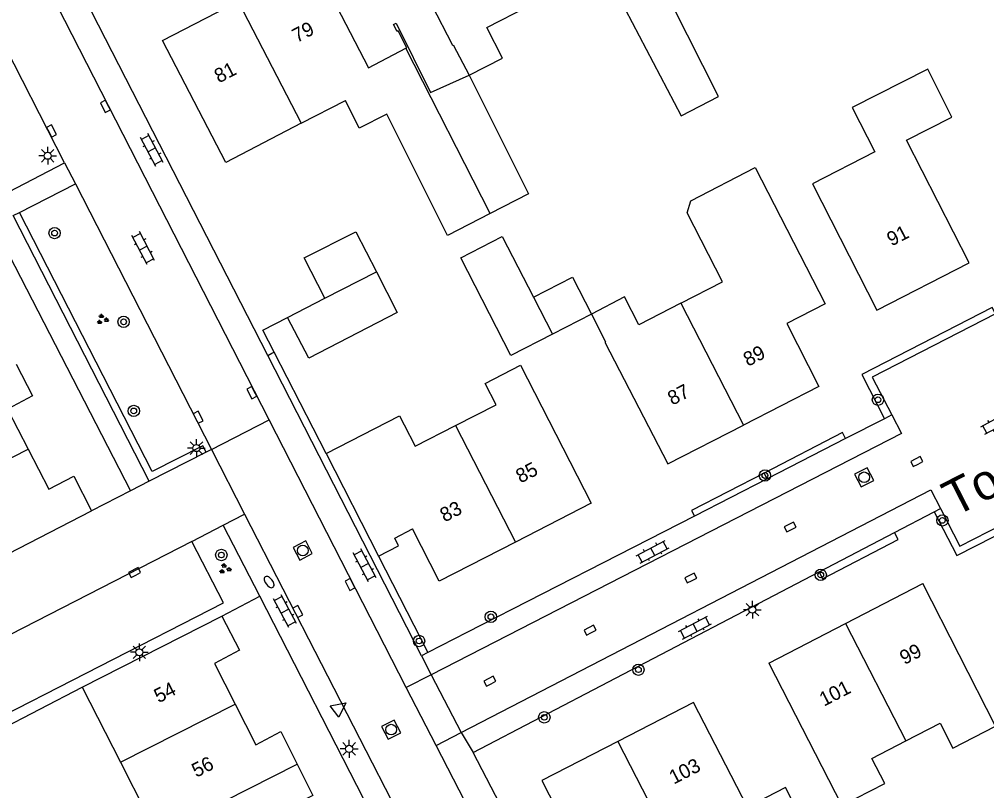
# Model space of a CAD drawing. Extents: x 137999 to 141000, y 397500 to 400501.
# Drawn here: x 138331 to 138399.1, y 400391.2 to 400445.4 of the extents above; entities that cross this region are included whole.
import ezdxf

# ---------------------------------------------------------------- set-up
doc = ezdxf.new("R2010")
doc.units = 0
for name, color, linetype in [('gg-afsc-erfafscheiding', 7, 'Continuous'), ('gg-afsc-muur', 7, 'Continuous'), ('gg-anno-huisnummerreeks BGT', 7, 'Continuous'), ('gg-anno-openbare ruimte label', 7, 'Continuous'), ('gg-bbg-bijgebouw', 7, 'Continuous'), ('gg-bbg-gedigitaliseerde bebouwing', 7, 'Continuous'), ('gg-bbg-gedigitaliseerde bijgebouw', 7, 'Continuous'), ('gg-bbg-hoofdgebouw', 7, 'Continuous'), ('gg-bbg-tussenscheiding', 7, 'Continuous'), ('gg-knt-verharding', 7, 'Continuous'), ('gg-knt-verharding nz', 7, 'Continuous'), ('gt-grn-groengrens', 7, 'Continuous'), ('gt-grn-weggrens', 7, 'Continuous'), ('gt-symb-boom', 7, 'Continuous'), ('gt-symb-brandkraan', 7, 'Continuous'), ('gt-symb-groenvak', 7, 'Continuous'), ('gt-symb-klinker verharding', 7, 'Continuous'), ('gt-symb-kolk', 7, 'Continuous'), ('gt-symb-lichtmast', 7, 'Continuous'), ('gt-symb-rioolschacht', 7, 'Continuous'), ('gt-symb-waterafsluiter', 7, 'Continuous')]:
    doc.layers.add(name, color=color, linetype=linetype)

# ---------------------------------------------------------------- blocks, each defined once
blk = doc.blocks.new('gt0-KOLK')
at = {"layer": 'gt-symb-kolk'}
blk.add_lwpolyline([(0, 0), (0.375, 0), (0.375, 0.4), (-0.375, 0.4), (-0.375, 0), (0, 0)], dxfattribs=at)
blk = doc.blocks.new('gt0-KL1')
at = {"layer": 'gt-symb-klinker verharding'}
for p, q in [((-1.15, 0.3), (1.15, 0.3)), ((-1, -0.3), (-1, 0.3)), ((-0.5, 0.3), (-0.5, 0.45)), ((0, -0.3), (0, 0.3)), ((0.5, 0.3), (0.5, 0.45)), ((1, -0.3), (1, 0.3)), ((-1.15, -0.3), (1.15, -0.3)), ((-0.5, -0.45), (-0.5, -0.3)), ((0.5, -0.45), (0.5, -0.3))]:
    blk.add_line(p, q, dxfattribs=at)
blk = doc.blocks.new('gt0-BOOM')
at = {"layer": 'gt-symb-boom'}
for radius in [0.4, 0.2]:
    blk.add_circle((0, 0), radius, dxfattribs=at)
blk = doc.blocks.new('gt0-RS')
at = {"layer": 'gt-symb-rioolschacht'}
blk.add_lwpolyline([(-0.5, -0.5), (0.5, -0.5), (0.5, 0.5), (-0.5, 0.5)], close=True, dxfattribs=at)
blk.add_circle((0, 0), 0.375, dxfattribs=at)
blk = doc.blocks.new('gt0-GRVAK')
at = {"layer": 'gt-symb-groenvak'}
for p, q in [((-0.11, 0.189), (-0.228, 0.24)), ((-0.182, 0.153), (0.088, 0.153)), ((-0.091, 0.211), (-0.156, 0.322)), ((-0.047, 0.214), (-0.047, 0.393)), ((-0.004, 0.211), (0.061, 0.322)), ((0.015, 0.189), (0.133, 0.24)), ((0.262, -0.052), (0.197, 0.059)), ((0.305, -0.049), (0.305, 0.13)), ((0.349, -0.052), (0.414, 0.059)), ((-0.245, -0.228), (-0.363, -0.177)), ((-0.318, -0.264), (-0.047, -0.264)), ((-0.226, -0.206), (-0.291, -0.095)), ((-0.183, -0.203), (-0.183, -0.024)), ((-0.139, -0.206), (-0.074, -0.095)), ((-0.12, -0.228), (-0.002, -0.177)), ((0.243, -0.074), (0.125, -0.023)), ((0.17, -0.11), (0.441, -0.11)), ((0.368, -0.074), (0.486, -0.023))]:
    blk.add_line(p, q, dxfattribs=at)
blk = doc.blocks.new('gt0-LMAST')
at = {"layer": 'gt-symb-lichtmast'}
for p, q in [((-0.182, 0.173), (-0.447, 0.438)), ((-0.005, 0.246), (-0.005, 0.621)), ((0.172, 0.173), (0.437, 0.438)), ((-0.255, -0.004), (-0.63, -0.004)), ((-0.182, -0.181), (-0.447, -0.446)), ((-0.005, -0.254), (-0.005, -0.629)), ((0.437, -0.446), (0.172, -0.181)), ((0.245, -0.004), (0.62, -0.004))]:
    blk.add_line(p, q, dxfattribs=at)
blk.add_circle((-0.005, -0.004), 0.25, dxfattribs=at)
blk = doc.blocks.new('gt0-BR')
at = {"layer": 'gt-symb-brandkraan'}
for centre, radius, start, end in [((-0.244, 0), 0.206, 107.56694, 252.43307), ((0.599, -2.664), 3, 106.89205, 107.56694), ((0, -0.691), 0.938, 73.10799, 106.89205), ((-0.599, -2.664), 3, 72.43309, 73.10799), ((0.244, 0), 0.206, 287.56695, 72.43309), ((0.599, 2.664), 3, 252.43307, 253.10797), ((0, 0.691), 0.938, 253.10797, 286.89206), ((-0.599, 2.664), 3, 286.89206, 287.56695)]:
    blk.add_arc(centre, radius, start, end, dxfattribs=at)
blk = doc.blocks.new('gt0-WAFSL')
at = {"layer": 'gt-symb-waterafsluiter'}
for p, q in [((-0.5, -0.333), (0, 0.667)), ((0, 0.667), (0.5, -0.333)), ((0.5, -0.333), (-0.5, -0.333))]:
    blk.add_line(p, q, dxfattribs=at)

msp = doc.modelspace()

# ---------------------------------------------------------------- linework, layer by layer
at = {"layer": 'gg-afsc-erfafscheiding'}
msp.add_line((138345.27, 400403.43), (138347.923, 400404.829), dxfattribs=at)
at = {"layer": 'gg-afsc-muur'}
for p, q in [((138352.589, 400414.852), (138348.942, 400421.992)), ((138328.304, 400394.737), (138335.44, 400398.42))]:
    msp.add_line(p, q, dxfattribs=at)
msp.add_lwpolyline([(138348.942, 400421.992), (138348.151, 400423.541), (138349.89, 400424.43)], dxfattribs=at)
at = {"layer": 'gg-bbg-bijgebouw'}
for p, q in [((138359.939, 400440.242), (138362.656, 400441.454)), ((138352.51, 400425.77), (138351.06, 400428.61)), ((138349.89, 400424.43), (138352.51, 400425.77)), ((138351.37, 400421.56), (138349.89, 400424.43))]:
    msp.add_line(p, q, dxfattribs=at)
msp.add_lwpolyline([(138358.216, 400443.356), (138358.279, 400443.389), (138357.667, 400444.57), (138357.596, 400444.533), (138357.348, 400445.013), (138357.534, 400445.109), (138359.939, 400440.242)], dxfattribs=at)
at = {"layer": 'gg-bbg-gedigitaliseerde bebouwing'}
for p, q in [((138363.91, 400444.8), (138366.847, 400446.316)), ((138335.44, 400398.42), (138338.125, 400393.148)), ((138338.125, 400393.148), (138340.723, 400388.047))]:
    msp.add_line(p, q, dxfattribs=at)
for points in [[(138373.14, 400447.07), (138377.585, 400438.602), (138380.202, 400439.954), (138376.93, 400446.45)], [(138362.656, 400441.454), (138365.007, 400442.66), (138363.91, 400444.8)], [(138364.15, 400431.74), (138361.13, 400430.188), (138356.874, 400438.713), (138354.931, 400437.743), (138353.961, 400439.686)], [(138380.49, 400426.93), (138377.994, 400431.773), (138378.255, 400432.628), (138382.78, 400434.96)], [(138361.7, 400416.82), (138364.55, 400418.28), (138363.78, 400419.78), (138366.28, 400421.06), (138371.24, 400411.36)], [(138352.589, 400414.852), (138357.767, 400417.505), (138358.092, 400416.876)], [(138358.092, 400416.876), (138358.87, 400415.37), (138361.7, 400416.82)], [(138393.388, 400394.646), (138395.8, 400395.89), (138396.7, 400394.14), (138399.7, 400395.68), (138394.57, 400405.71)], [(138383.74, 400400.11), (138388.88, 400390.1), (138391.9, 400391.65), (138390.99, 400393.41), (138393.388, 400394.646)]]:
    msp.add_lwpolyline(points, dxfattribs=at)
at = {"layer": 'gg-bbg-gedigitaliseerde bijgebouw'}
msp.add_line((138371.26, 400424.66), (138368.52, 400423.255), dxfattribs=at)
for points in [[(138362.656, 400441.454), (138366.84, 400433.12), (138364.15, 400431.74)], [(138351.06, 400428.61), (138354.68, 400430.449), (138356.13, 400427.62)], [(138368.52, 400423.255), (138365.585, 400421.75), (138362.065, 400428.615), (138364.988, 400430.114), (138367.179, 400425.86)], [(138356.13, 400427.62), (138357.586, 400424.78), (138351.37, 400421.56)], [(138367.179, 400425.86), (138369.923, 400427.268), (138371.26, 400424.66)]]:
    msp.add_lwpolyline(points, dxfattribs=at)
at = {"layer": 'gg-bbg-hoofdgebouw'}
for p, q in [((138350.852, 400438.076), (138353.961, 400439.686)), ((138377.549, 400425.422), (138380.49, 400426.93)), ((138352.589, 400414.852), (138356.283, 400407.643)), ((138371.24, 400411.36), (138365.912, 400408.626)), ((138322.785, 400404.011), (138336.09, 400410.83)), ((138389.146, 400402.905), (138394.57, 400405.71)), ((138335.44, 400398.42), (138345.27, 400403.43)), ((138383.74, 400400.11), (138389.146, 400402.905))]:
    msp.add_line(p, q, dxfattribs=at)
for points in [[(138357.06, 400452.16), (138361.492, 400443.577), (138361.546, 400443.604), (138362.656, 400441.454)], [(138351.73, 400449.4), (138355.571, 400441.986), (138358.216, 400443.356)], [(138350.852, 400438.076), (138345.53, 400435.32), (138341.09, 400443.89), (138346.419, 400446.65)], [(138391.34, 400424.94), (138397.83, 400428.27), (138393.43, 400436.9), (138396.63, 400438.51), (138394.93, 400441.89), (138389.62, 400439.19), (138391.21, 400436.07), (138386.82, 400433.81), (138391.34, 400424.94)], [(138382.78, 400434.96), (138387.71, 400425.39), (138385.002, 400424.006), (138387.27, 400419.58), (138381.954, 400416.852)], [(138377.549, 400425.422), (138374.6, 400423.91), (138373.6, 400425.87), (138371.26, 400424.66)], [(138371.26, 400424.66), (138372.26, 400422.71), (138372.21, 400422.68), (138376.63, 400414.12), (138381.954, 400416.852)], [(138330.788, 400421.149), (138331.94, 400418.92), (138330.18, 400417.98), (138331.632, 400415.171)], [(138331.632, 400415.171), (138333.09, 400412.35), (138334.84, 400413.26), (138336.09, 400410.83)], [(138356.283, 400407.643), (138357.698, 400408.368), (138357.42, 400408.911), (138358.675, 400409.555)], [(138365.912, 400408.626), (138360.56, 400405.88), (138358.675, 400409.555)], [(138345.27, 400403.43), (138346.5, 400401.02), (138344.74, 400400.1), (138346.197, 400397.225)], [(138346.197, 400397.225), (138347.64, 400394.38), (138349.4, 400395.31), (138350.555, 400393.025)], [(138386.82, 400387.67), (138384.92, 400391.37), (138382.24, 400389.99), (138378.45, 400397.35), (138373.127, 400394.611)], [(138373.127, 400394.611), (138367.78, 400391.86), (138369.33, 400388.84), (138368.93, 400388.64), (138369.33, 400387.88), (138369.72, 400388.08), (138371.988, 400383.664)], [(138350.555, 400393.025), (138351.67, 400390.82), (138349.92, 400389.91), (138351.365, 400387.056)]]:
    msp.add_lwpolyline(points, dxfattribs=at)
at = {"layer": 'gg-bbg-tussenscheiding'}
for p, q in [((138346.419, 400446.65), (138350.852, 400438.076)), ((138364.15, 400431.74), (138358.216, 400443.356)), ((138352.51, 400425.77), (138356.13, 400427.62)), ((138367.179, 400425.86), (138368.52, 400423.255)), ((138377.549, 400425.422), (138381.954, 400416.852)), ((138361.7, 400416.82), (138365.912, 400408.626)), ((138323.584, 400411.049), (138331.632, 400415.171)), ((138389.146, 400402.905), (138393.388, 400394.646)), ((138338.125, 400393.148), (138346.197, 400397.225)), ((138373.127, 400394.611), (138377.373, 400386.364)), ((138340.723, 400388.047), (138350.555, 400393.025))]:
    msp.add_line(p, q, dxfattribs=at)
at = {"layer": 'gg-knt-verharding'}
for p, q in [((138318.608, 400451.469), (138338.821, 400412.229)), ((138334.197, 400435.288), (138328.826, 400445.765)), ((138348.581, 400417.232), (138333.686, 400446.307)), ((138348.485, 400421.758), (138336.12, 400445.89)), ((138330.277, 400433.264), (138334.197, 400435.288)), ((138334.197, 400435.288), (138334.954, 400433.811)), ((138331.023, 400431.813), (138334.954, 400433.811)), ((138334.954, 400433.811), (138344.52, 400415.15)), ((138340.367, 400413.583), (138331.023, 400431.813)), ((138348.785, 400421.912), (138348.942, 400421.992)), ((138348.485, 400421.758), (138348.785, 400421.912)), ((138359.31, 400400.63), (138348.485, 400421.758)), ((138358.226, 400398.403), (138348.581, 400417.232)), ((138391.872, 400417.3), (138389.151, 400415.907)), ((138392.396, 400417.568), (138391.872, 400417.3)), ((138389.151, 400415.907), (138383.622, 400413.076)), ((138344.52, 400415.15), (138344.146, 400414.958)), ((138344.146, 400414.958), (138340.15, 400412.91)), ((138340.15, 400412.91), (138338.821, 400412.229)), ((138383.622, 400413.076), (138378.504, 400410.456)), ((138338.821, 400412.229), (138336.09, 400410.83)), ((138345.362, 400409.816), (138346.855, 400410.583)), ((138346.855, 400410.583), (138363.09, 400378.98)), ((138378.504, 400410.456), (138373.141, 400407.711)), ((138392.594, 400409.303), (138395.384, 400410.758)), ((138395.384, 400410.758), (138395.827, 400410.989)), ((138343.141, 400408.675), (138345.362, 400409.816)), ((138347.923, 400404.829), (138345.362, 400409.816)), ((138387.282, 400406.533), (138392.594, 400409.303)), ((138373.141, 400407.711), (138362.494, 400402.26)), ((138356.283, 400407.643), (138359.756, 400400.858)), ((138381.988, 400403.773), (138387.282, 400406.533)), ((138361.172, 400379.029), (138347.923, 400404.829)), ((138362.932, 400393.837), (138381.988, 400403.773)), ((138362.494, 400402.26), (138359.756, 400400.858)), ((138359.756, 400400.858), (138359.31, 400400.63)), ((138359.99, 400399.306), (138362.104, 400395.231)), ((138360.34, 400394.318), (138358.226, 400398.403)), ((138367.893, 400379.721), (138360.34, 400394.318)), ((138369.786, 400380.709), (138362.932, 400393.837))]:
    msp.add_line(p, q, dxfattribs=at)
for points in [[(138340.15, 400412.91), (138330.577, 400431.586), (138331.023, 400431.813)], [(138399.693, 400424.668), (138391.01, 400420.22), (138392.396, 400417.568)], [(138392.396, 400417.568), (138393.08, 400416.26), (138359.99, 400399.306)], [(138362.104, 400395.231), (138395.15, 400412.31), (138395.827, 400410.989)], [(138395.827, 400410.989), (138397.18, 400408.35), (138403.237, 400411.432)], [(138327.946, 400395.449), (138345.364, 400404.365), (138343.141, 400408.675)]]:
    msp.add_lwpolyline(points, dxfattribs=at)
at = {"layer": 'gg-knt-verharding nz'}
msp.add_line((138343.141, 400408.675), (138325.735, 400399.737), dxfattribs=at)
at = {"layer": 'gt-grn-groengrens'}
for p, q in [((138383.622, 400413.076), (138383.413, 400413.485)), ((138387.282, 400406.533), (138387.528, 400406.055))]:
    msp.add_line(p, q, dxfattribs=at)
for points in [[(138399.693, 400424.668), (138399.464, 400425.115), (138390.28, 400420.41), (138391.872, 400417.3)], [(138389.151, 400415.907), (138388.935, 400416.329), (138383.413, 400413.485)], [(138344.146, 400414.958), (138343.918, 400415.403), (138340.367, 400413.583)], [(138383.413, 400413.485), (138378.301, 400410.852), (138378.504, 400410.456)], [(138395.384, 400410.758), (138396.962, 400407.678), (138403.464, 400410.987), (138403.237, 400411.432)], [(138387.528, 400406.055), (138392.853, 400408.807), (138392.594, 400409.303)]]:
    msp.add_lwpolyline(points, dxfattribs=at)
at = {"layer": 'gt-grn-weggrens'}
for p, q in [((138344.52, 400415.15), (138348.581, 400417.232)), ((138344.52, 400415.15), (138346.855, 400410.583)), ((138359.31, 400400.63), (138359.99, 400399.306)), ((138359.99, 400399.306), (138358.226, 400398.403)), ((138360.34, 400394.318), (138362.104, 400395.231)), ((138362.104, 400395.231), (138362.932, 400393.837))]:
    msp.add_line(p, q, dxfattribs=at)

# ---------------------------------------------------------------- block references
at = {"layer": 'gt-symb-boom'}
for p in [(138333.49, 400430.356), (138338.349, 400424.116), (138391.425, 400418.639), (138339.062, 400417.851), (138383.471, 400413.311), (138395.955, 400410.154), (138387.398, 400406.322), (138364.19, 400403.376), (138359.133, 400401.674), (138374.568, 400399.656), (138367.949, 400396.307)]:
    msp.add_blockref('gt0-BOOM', p, dxfattribs=at)
at = {"layer": 'gt-symb-boom', "rotation": -62.82026578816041}
msp.add_blockref('gt0-BOOM', (138345.224, 400407.721), dxfattribs=at)
at = {"layer": 'gt-symb-brandkraan', "rotation": -52.843625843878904}
msp.add_blockref('gt0-BR', (138348.587, 400405.819), dxfattribs=at)
at = {"layer": 'gt-symb-groenvak'}
for p in [(138336.843, 400424.283), (138345.466, 400406.746)]:
    msp.add_blockref('gt0-GRVAK', p, dxfattribs=at)
at = {"layer": 'gt-symb-klinker verharding'}
for p, rotation in [((138340.334, 400436.199), 117.97472992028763), ((138339.735, 400429.298), 117.513061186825), ((138399.819, 400417.026), 28.48700713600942), ((138375.572, 400407.947), 27.974729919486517), ((138355.303, 400406.989), 117.9747299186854), ((138349.701, 400403.77), 117.97472992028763), ((138378.554, 400402.61), 27.974729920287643)]:
    msp.add_blockref('gt0-KL1', p, dxfattribs=dict(at, rotation=rotation))
at = {"layer": 'gt-symb-kolk'}
for p, rotation in [((138337.243, 400439.358), 117.12876606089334), ((138333.1, 400437.443), -62.87123394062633), ((138347.543, 400419.225), 117.1287660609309), ((138343.414, 400417.314), -62.87123394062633), ((138394.244, 400414.118), 27.12876605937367), ((138385.338, 400409.513), 27.128766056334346), ((138339.213, 400406.313), 27.20591683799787), ((138378.34, 400405.925), 27.12876605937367), ((138354.456, 400405.735), 117.12876605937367), ((138350.42, 400403.656), -62.87123394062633), ((138371.258, 400402.261), 27.128766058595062), ((138364.205, 400398.671), 27.12876606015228)]:
    msp.add_blockref('gt0-KOLK', p, dxfattribs=dict(at, rotation=rotation))
at = {"layer": 'gt-symb-lichtmast'}
for p in [(138333.012, 400435.798), (138343.475, 400415.241), (138382.593, 400403.88), (138339.459, 400400.884), (138354.222, 400394.093)]:
    msp.add_blockref('gt0-LMAST', p, dxfattribs=at)
at = {"layer": 'gt-symb-rioolschacht'}
for p, rotation in [((138390.45, 400413.184), 27.12876605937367), ((138350.953, 400408.036), -62.87123394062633), ((138357.17, 400395.442), -62.87123394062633)]:
    msp.add_blockref('gt0-RS', p, dxfattribs=dict(at, rotation=rotation))
at = {"layer": 'gt-symb-waterafsluiter', "rotation": -52.843625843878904}
msp.add_blockref('gt0-WAFSL', (138353.45, 400396.928), dxfattribs=at)

# ---------------------------------------------------------------- texts
at = {"layer": 'gg-anno-huisnummerreeks BGT'}
for s, rotation, p in [('79', 27.4, (138350.535, 400443.713)), ('81', 27.4, (138345.055, 400440.875)), ('91', 27.2, (138392.374, 400429.404)), ('89', 27.2, (138382.274, 400420.95)), ('87', 27.2, (138376.951, 400418.218)), ('85', 27.2, (138366.271, 400412.744)), ('83', 27.1, (138360.93, 400410.005)), ('99', 27.3, (138393.283, 400399.979)), ('101', 27.3, (138387.625, 400397.053)), ('54', 26.9, (138340.809, 400397.289)), ('56', 26.9, (138343.463, 400392.053)), ('103', 27.3, (138377.058, 400391.571))]:
    msp.add_text(s, height=1, rotation=rotation, dxfattribs=at).set_placement(p)
at = {"layer": 'gg-anno-openbare ruimte label'}
msp.add_text('Torenakker', height=2.5, rotation=27.1, dxfattribs=at).set_placement((138396.822, 400410.384))

doc.saveas('drawing.dxf')
